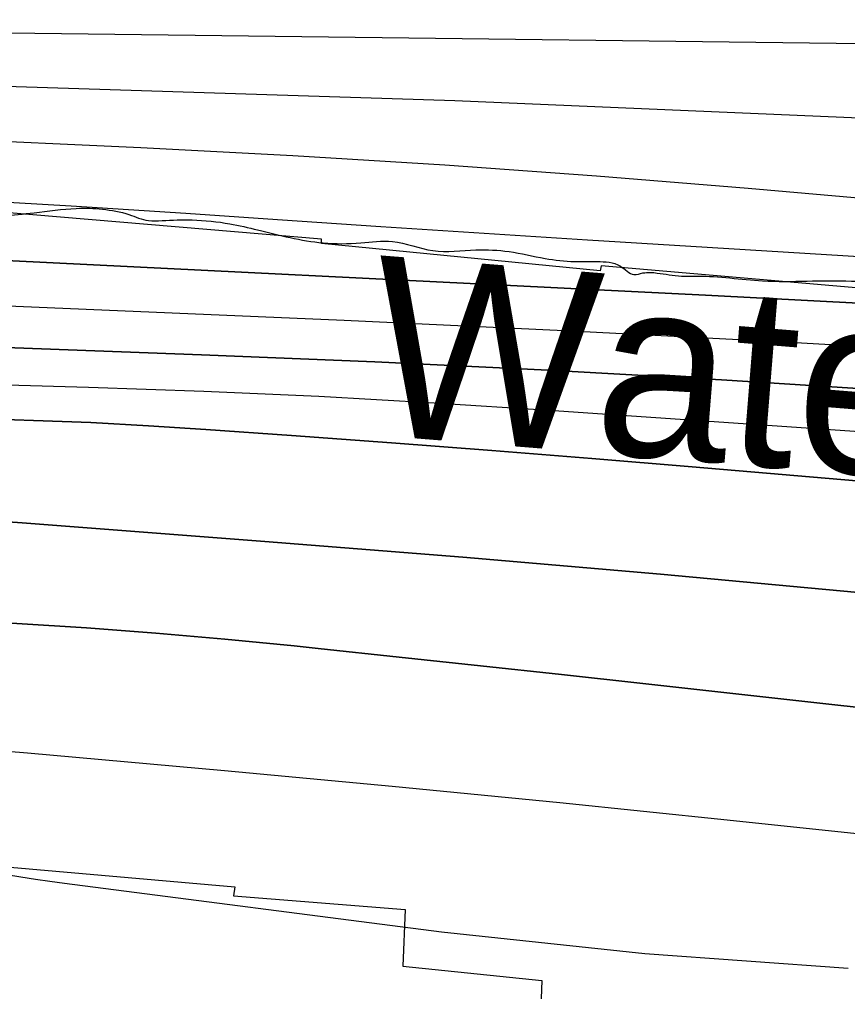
# Model space of a CAD drawing. Extents: x 3445503 to 3483459, y 540493 to 566012.
# Drawn here: x 3461238.8 to 3461621.1, y 552292.7 to 552741.9 of the extents above; entities that cross this region are included whole.
import ezdxf

# ---------------------------------------------------------------- set-up
doc = ezdxf.new("R2010")
doc.units = 0
for name, color, linetype in [('V-RIVR-EDGE', 7, 'Continuous'), ('V-RIVR-IDEN', 7, 'Continuous'), ('V-RRAP-RVMT', 7, 'Continuous'), ('V-TOPO-DPTH', 7, 'Continuous'), ('V-TOPO-MAJR', 7, 'Continuous'), ('V-TOPO-MINR', 7, 'Continuous'), ('V-TOPO-WATR', 7, 'Continuous')]:
    doc.layers.add(name, color=color, linetype=linetype)

msp = doc.modelspace()

# ---------------------------------------------------------------- linework, layer by layer
at = {"layer": 'V-RIVR-EDGE'}
msp.add_spline([(3459768.57, 552611.14), (3459789.19, 552615.14), (3459807.97, 552617.87), (3459828.83, 552619.91), (3459854.56, 552621.58), (3459870.2, 552622.24), (3459879.94, 552623.95), (3459901.5, 552627.72), (3459915.76, 552631.16), (3459931.76, 552633.9), (3459949.84, 552635.6), (3459972.45, 552639.71), (3459990.88, 552643.84), (3460012.44, 552646.91), (3460015.93, 552648.99), (3460027.75, 552649.31), (3460036.79, 552649.98), (3460059.05, 552654.45), (3460073.31, 552657.19), (3460100.77, 552659.56), (3460135.55, 552663.64), (3460158.84, 552666.02), (3460175.53, 552665.28), (3460184.57, 552665.26), (3460195.69, 552665.23), (3460207.86, 552665.2), (3460215.17, 552667.97), (3460227.34, 552671.07), (3460239.52, 552674.51), (3460250.64, 552675.53), (3460259.34, 552676.2), (3460279.5, 552676.15), (3460294.11, 552679.24), (3460308.71, 552680.95), (3460316.7, 552680.23), (3460324.35, 552680.21), (3460336.87, 552682.61), (3460358.09, 552688.82), (3460395.3, 552693.59), (3460418.26, 552697.36), (3460434.95, 552699.06), (3460455.47, 552702.83), (3460484.68, 552707.63), (3460505.19, 552709.31), (3460522.92, 552710.31), (3460546.22, 552711.3), (3460562.56, 552711.95), (3460572.99, 552711.93), (3460581.33, 552711.56), (3460588.98, 552712.93), (3460600.8, 552713.25), (3460609.14, 552713.23), (3460623.39, 552711.45), (3460640.43, 552710.72), (3460674.49, 552710.28), (3460714.81, 552706.36), (3460723.84, 552704.25), (3460730.44, 552703.19), (3460734.96, 552702.83), (3460739.13, 552703.17), (3460743.31, 552704.9), (3460746.79, 552704.89), (3460752.69, 552702.1), (3460762.07, 552701.03), (3460779.45, 552700.29), (3460787.45, 552700.27), (3460794.4, 552701.3), (3460805.53, 552701.27), (3460811.78, 552701.25), (3460816.99, 552698.81), (3460820.82, 552698.8), (3460832.98, 552698.42), (3460852.45, 552698.03), (3460886.51, 552694.12), (3460933.77, 552686.7), (3460965.39, 552680.71), (3460981.72, 552679.98), (3461001.53, 552678.54), (3461015.79, 552677.46), (3461032.81, 552672.9), (3461076.25, 552666.18), (3461104.75, 552664.03), (3461124.91, 552662.94), (3461134.98, 552660.83), (3461146.45, 552658.02), (3461157.22, 552657.64), (3461171.13, 552659), (3461201.02, 552657.19), (3461215.61, 552653.33), (3461223.26, 552651.22), (3461230.9, 552651.2), (3461245.51, 552652.56), (3461264.98, 552654.59), (3461277.15, 552654.22), (3461289.31, 552651.75), (3461298.34, 552648.95), (3461304.6, 552648.93), (3461318.5, 552649.25), (3461335.88, 552647.47), (3461348.74, 552644.65), (3461378.96, 552638.67), (3461396.35, 552638.63), (3461410.95, 552639.28), (3461429.71, 552635.07), (3461449.53, 552635.37), (3461464.82, 552634.63), (3461481.5, 552631.46), (3461495.05, 552630.04), (3461505.48, 552630.01), (3461516.25, 552627.9), (3461522.5, 552624.06), (3461526.67, 552624.75), (3461533.28, 552624.73), (3461544.4, 552623.31), (3461551.7, 552623.29), (3461581.94, 552621.13), (3461622.96, 552621.03), (3461665.36, 552616.41), (3461704.28, 552613.18), (3461755.73, 552610.27), (3461785.62, 552607.77), (3461803.35, 552607.72), (3461810.65, 552609.79), (3461830.81, 552609.05), (3461851.67, 552608.3), (3461862.1, 552610.71), (3461877.74, 552609.62), (3461912.16, 552608.5), (3461932.66, 552605.67), (3461947.25, 552602.15), (3461960.81, 552601.08), (3461979.57, 552598.94), (3462011.55, 552597.13), (3462043.17, 552592.18), (3462061.24, 552589.36), (3462091.82, 552583.37), (3462118.92, 552577.05), (3462130.74, 552576.67), (3462146.38, 552576.28), (3462154.37, 552573.48), (3462157.49, 552569.3), (3462157.48, 552566.87), (3462160.26, 552564.08), (3462164.77, 552563.72), (3462169.29, 552563.71), (3462175.55, 552564.39), (3462185.3, 552568.54), (3462195.72, 552568.17), (3462212.06, 552566.04), (3462217.61, 552563.24), (3462230.47, 552559.39), (3462248.54, 552559), (3462264.52, 552555.13), (3462285.02, 552549.52), (3462300.66, 552548.09), (3462320.82, 552548.04), (3462334.38, 552546.96), (3462346.88, 552543.11), (3462355.22, 552540.66), (3462369.47, 552538.53), (3462386.15, 552537.45), (3462403.18, 552536.02), (3462416.73, 552532.16), (3462421.59, 552530.41), (3462426.46, 552530.05), (3462431.67, 552530.04), (3462442.1, 552530.36), (3462452.88, 552530.68), (3462457.74, 552528.24), (3462461.22, 552528.23), (3462462.96, 552528.92), (3462470.95, 552529.25), (3462480.69, 552528.87), (3462484.5, 552525.74), (3462490.41, 552525.37), (3462494.58, 552525.36), (3462502.58, 552525), (3462523.43, 552523.55), (3462542.55, 552522.46), (3462550.89, 552522.1), (3462557.49, 552519.3), (3462567.92, 552519.62), (3462581.48, 552519.93), (3462586.35, 552523.05), (3462594, 552523.03), (3462604.77, 552520.57), (3462609.28, 552517.78), (3462611.72, 552518.12), (3462612.76, 552520.2), (3462614.85, 552521.24), (3462627.37, 552523.3), (3462639.89, 552524.66), (3462644.42, 552526.73), (3462648.93, 552526.72), (3462655.88, 552525.31), (3462660.05, 552525.3), (3462669.09, 552524.93), (3462684.04, 552525.59), (3462688.91, 552525.58), (3462689.25, 552522.8), (3462693.06, 552518.62), (3462695.15, 552518.26), (3462698.62, 552518.25), (3462711.49, 552518.57), (3462726.78, 552518.18), (3462738.26, 552518.85), (3462745.21, 552517.79), (3462755.28, 552513.94), (3462761.88, 552513.93), (3462765.01, 552513.92), (3462771.27, 552514.25), (3462782.74, 552513.18), (3462791.42, 552511.07), (3462806.02, 552507.91), (3462816.44, 552506.14), (3462824.44, 552506.47), (3462826.52, 552505.08), (3462826.51, 552502.29), (3462829.64, 552501.94), (3462834.51, 552501.58), (3462840.76, 552501.56), (3462850.85, 552503.28), (3462853.63, 552503.27), (3462854.32, 552501.18), (3462861.61, 552498.04), (3462864.74, 552498.38), (3462867.88, 552500.11), (3462874.83, 552502.17), (3462877.27, 552501.82), (3462882.82, 552497.98), (3462892.2, 552493.79), (3462900.88, 552492.38), (3462911.31, 552492.35), (3462919.31, 552491.98), (3462928, 552491.96), (3462936.69, 552492.29), (3462942.25, 552493.32), (3462947.47, 552493.3), (3462948.86, 552492.95), (3462949.89, 552490.52), (3462953.02, 552489.12), (3462958.93, 552489.8), (3462964.84, 552489.78), (3462977.35, 552487.67), (3462980.83, 552487.66), (3462983.26, 552486.61), (3462986.38, 552485.91), (3462993.68, 552486.24), (3462998.55, 552485.53), (3463001.33, 552483.09), (3463005.14, 552480.3), (3463007.58, 552480.29), (3463012.09, 552480.28), (3463014.88, 552482.01), (3463024.61, 552481.64), (3463032.26, 552479.88), (3463041.97, 552473.6), (3463050.66, 552470.8), (3463057.26, 552470.78), (3463065.6, 552467.98), (3463071.85, 552464.84), (3463086.1, 552465.15), (3463104.52, 552461.98), (3463127.8, 552459.14), (3463143.44, 552457.01), (3463158.39, 552458.71), (3463171.95, 552456.6), (3463191.06, 552453.07), (3463217.81, 552448.49), (3463238.32, 552447.74), (3463251.17, 552443.54), (3463260.21, 552444.21), (3463269.95, 552445.92)], degree=3, dxfattribs=at)
at = {"layer": 'V-RRAP-RVMT'}
for points in [[(3461789.44, 552608.3), (3461645.69, 552621.4), (3461644.74, 552616.14), (3461507.33, 552627.99), (3461506.85, 552625.81), (3461378.24, 552638.43), (3461378.3, 552640.35), (3461084.02, 552665.24), (3460939.86, 552679.27), (3460940.01, 552690.53), (3460794.04, 552702.37), (3460794.06, 552708.96), (3460649.55, 552715.89), (3460486.16, 552714.25), (3460486.48, 552706.67), (3460329.15, 552696.43), (3460330.6, 552683.35), (3460044.43, 552656.78), (3460045.16, 552649.86), (3459891.13, 552634.24), (3459891.23, 552632.24), (3459763.73, 552613.42), (3459763.14, 552614.83), (3459598.9, 552579.16)], [(3460511.09, 552365.5), (3460635.57, 552367.6), (3460636.93, 552382.46), (3460789.07, 552377.87), (3460914.07, 552368.97), (3460914.94, 552373.98), (3461049.34, 552363.85), (3461049.37, 552361.43), (3461206.15, 552349.22), (3461206.2, 552352.64), (3461338.2, 552341.15), (3461337.66, 552336.97), (3461416.84, 552330.54), (3461415.83, 552304.5), (3461479.97, 552297.81), (3461478.22, 552252.08)]]:
    msp.add_lwpolyline(points, dxfattribs=at)
at = {"layer": 'V-TOPO-DPTH'}
for points in [[(3461770.01, 552646.61), (3461575.25, 552663.76), (3461505.22, 552669.48), (3461435.15, 552674.6), (3461365.02, 552678.85), (3461294.86, 552682.5), (3461200.02, 552686.83), (3461177.24, 552687.76), (3461154.45, 552688.55), (3461131.66, 552689.12), (3460316.97, 552662.33), (3460288.86, 552660.31), (3460260.79, 552657.82), (3460232.8, 552654.64), (3460204.85, 552651), (3459847.04, 552599.92), (3459758.38, 552586.61), (3459669.85, 552572.45)], [(3461629.18, 552610.57), (3461555.56, 552614.42), (3461182.76, 552633.05), (3461170.95, 552633.62), (3461159.14, 552634.17), (3461147.33, 552634.67), (3461135.51, 552635.16), (3461123.7, 552635.64), (3461111.89, 552636.16), (3461100.08, 552636.72), (3461088.27, 552637.31), (3461084.56, 552637.51), (3461070.89, 552638.19), (3461057.23, 552638.85), (3460437.78, 552646.35), (3460297.2, 552637.31), (3460281.12, 552636.04), (3460265.08, 552634.46), (3460249.09, 552632.4), (3460233.14, 552630.03), (3459817.57, 552562.02), (3459735.23, 552547.81), (3459653.08, 552532.65)], [(3459653.08, 552532.65), (3459735.23, 552547.81), (3459817.57, 552562.02), (3460233.14, 552630.03), (3460249.09, 552632.4), (3460265.08, 552634.46), (3460281.12, 552636.04), (3460297.2, 552637.31), (3460437.78, 552646.35), (3461057.23, 552638.85), (3461070.89, 552638.19), (3461084.56, 552637.51), (3461088.27, 552637.31), (3461100.08, 552636.72), (3461111.89, 552636.16), (3461123.7, 552635.64), (3461135.51, 552635.16), (3461147.33, 552634.67), (3461159.14, 552634.17), (3461170.95, 552633.62), (3461182.76, 552633.05), (3461555.56, 552614.42), (3461629.18, 552610.57)], [(3460538.69, 552619.5), (3460734.76, 552607.75), (3460877.3, 552600.26), (3460948.61, 552597.72), (3461019.96, 552595.79), (3461113.53, 552593.84), (3461138.1, 552593.28), (3461162.68, 552592.63), (3461187.24, 552591.87), (3461211.81, 552591.03), (3461322.85, 552586.98), (3461402.91, 552583.68), (3461482.95, 552579.89), (3461562.95, 552575.34), (3461642.93, 552570.29)], [(3460538.69, 552619.5), (3460734.76, 552607.75), (3460877.3, 552600.26), (3460948.61, 552597.72), (3461019.96, 552595.79), (3461113.53, 552593.84), (3461138.1, 552593.28), (3461162.68, 552592.63), (3461187.24, 552591.87), (3461211.81, 552591.03), (3461322.85, 552586.98), (3461402.91, 552583.68), (3461482.95, 552579.89), (3461562.95, 552575.34), (3461642.93, 552570.29)], [(3461666.82, 552525.08), (3461549.35, 552535.14), (3461503.12, 552539), (3461456.88, 552542.72), (3461410.62, 552546.25), (3461364.35, 552549.64), (3461324.77, 552552.45), (3461298.27, 552554.14), (3461271.76, 552555.58), (3461245.24, 552556.64), (3461218.7, 552557.45), (3461180.49, 552558.33), (3461173.05, 552558.48), (3461165.6, 552558.59), (3461158.15, 552558.65), (3461150.71, 552558.68), (3460798.11, 552558.71), (3460711.91, 552558.28), (3460625.71, 552557.25), (3460539.53, 552555.35)], [(3460539.53, 552555.35), (3460625.71, 552557.25), (3460711.91, 552558.28), (3460798.11, 552558.71), (3461150.71, 552558.68), (3461158.15, 552558.65), (3461165.6, 552558.59), (3461173.05, 552558.48), (3461180.49, 552558.33), (3461218.7, 552557.45), (3461245.24, 552556.64), (3461271.76, 552555.58), (3461298.27, 552554.14), (3461324.77, 552552.45), (3461364.35, 552549.64), (3461410.62, 552546.25), (3461456.88, 552542.72), (3461503.12, 552539), (3461549.35, 552535.14), (3461666.82, 552525.08)], [(3461625.97, 552477.15), (3461534.73, 552485.59), (3461443.43, 552493.38), (3461352.09, 552500.73), (3461239.97, 552509.34), (3461204.65, 552511.74), (3461169.31, 552513.71), (3461133.94, 552515.05), (3461098.55, 552515.98), (3461085.86, 552516.19), (3461044.12, 552516.62), (3461002.37, 552516.66), (3460960.63, 552516.12), (3460918.89, 552515.2), (3460327, 552498.01), (3460308.57, 552497.27), (3460290.16, 552496.26), (3460271.77, 552494.85), (3460253.4, 552493.17), (3460235.08, 552491.05), (3460216.81, 552488.62), (3460198.6, 552485.74), (3460180.43, 552482.54), (3459378.38, 552331.03)], [(3459378.38, 552331.03), (3460180.43, 552482.54), (3460198.6, 552485.74), (3460216.81, 552488.62), (3460235.08, 552491.05), (3460253.4, 552493.17), (3460271.77, 552494.85), (3460290.16, 552496.26), (3460308.57, 552497.27), (3460327, 552498.01), (3460918.89, 552515.2), (3460960.63, 552516.12), (3461002.37, 552516.66), (3461044.12, 552516.62), (3461085.86, 552516.19), (3461098.55, 552515.98), (3461133.94, 552515.05), (3461169.31, 552513.71), (3461204.65, 552511.74), (3461239.97, 552509.34), (3461352.09, 552500.73), (3461443.43, 552493.38), (3461534.73, 552485.59), (3461625.97, 552477.15)], [(3461678.17, 552418.25), (3461612.44, 552425.49), (3461526.54, 552435.04), (3461489.09, 552439.17), (3461451.63, 552443.26), (3461414.16, 552447.28), (3461376.69, 552451.25), (3461365.6, 552452.42), (3461333.65, 552455.54), (3461301.68, 552458.35), (3461269.66, 552460.7), (3461237.62, 552462.73), (3461195.68, 552465.08), (3461184.59, 552465.62), (3461173.5, 552466.03), (3461162.4, 552466.27), (3461151.3, 552466.4), (3460885.41, 552467.23), (3460787.78, 552466.46), (3460690.2, 552464.25), (3460592.69, 552459.89), (3460495.23, 552454.1)], [(3460495.23, 552454.1), (3460592.69, 552459.89), (3460690.2, 552464.25), (3460787.78, 552466.46), (3460885.41, 552467.23), (3461151.3, 552466.4), (3461162.4, 552466.27), (3461173.5, 552466.03), (3461184.59, 552465.62), (3461195.68, 552465.08), (3461237.62, 552462.73), (3461269.66, 552460.7), (3461301.68, 552458.35), (3461333.65, 552455.54), (3461365.6, 552452.42), (3461376.69, 552451.25), (3461414.16, 552447.28), (3461451.63, 552443.26), (3461489.09, 552439.17), (3461526.54, 552435.04), (3461612.44, 552425.49), (3461678.17, 552418.25)]]:
    msp.add_lwpolyline(points, dxfattribs=at)
at = {"layer": 'V-TOPO-MAJR'}
msp.add_lwpolyline([(3461642.93, 552363.71), (3461565.59, 552371.95), (3461488.22, 552379.89), (3461410.81, 552387.4), (3461333.37, 552394.62), (3461242.47, 552402.83), (3461210.44, 552405.51), (3461178.39, 552407.9), (3461146.32, 552409.86), (3461114.22, 552411.54), (3461090.52, 552412.62), (3461046.56, 552414.39), (3461002.59, 552415.87), (3460958.6, 552416.9), (3460914.6, 552417.63), (3460753.5, 552419.49), (3460694.05, 552420.08), (3460634.6, 552420.55), (3460575.15, 552420.83), (3460515.69, 552420.98)], dxfattribs=at)
at = {"layer": 'V-TOPO-MINR'}
for points in [[(3461813.16, 552728.27), (3461171.7, 552736.3), (3461161.04, 552736.41), (3461150.39, 552736.48), (3461139.73, 552736.51), (3461129.08, 552736.5), (3461118.42, 552736.49), (3461107.77, 552736.51), (3461097.11, 552736.59), (3461086.45, 552736.69), (3460283.33, 552741.9), (3460264.8, 552740.01), (3460246.31, 552737.85), (3460227.87, 552735.28), (3460209.47, 552732.44), (3459632.9, 552636.18)], [(3461716.41, 552692.43), (3461439.81, 552704.28), (3461222.64, 552711.28), (3461187.5, 552712.25), (3461152.35, 552713), (3461117.19, 552713.42), (3461082.04, 552713.63), (3461058.7, 552713.65), (3460264.48, 552699.02), (3460258.96, 552698.86), (3460253.45, 552698.65), (3460247.94, 552698.35), (3460242.43, 552697.99), (3460236.94, 552697.51), (3460231.46, 552696.9), (3460226.01, 552696.11), (3460220.57, 552695.2), (3459312.95, 552528.09)], [(3461770.01, 552646.61), (3461575.25, 552663.76), (3461505.22, 552669.48), (3461435.15, 552674.6), (3461365.02, 552678.85), (3461294.86, 552682.5), (3461200.02, 552686.83), (3461177.24, 552687.76), (3461154.45, 552688.55), (3461131.66, 552689.12), (3460316.97, 552662.33), (3460288.86, 552660.31), (3460260.79, 552657.82), (3460232.8, 552654.64), (3460204.85, 552651), (3459847.04, 552599.92), (3459758.38, 552586.61), (3459669.85, 552572.45)], [(3461726.78, 552625.99), (3461548.7, 552636.92), (3461501.01, 552639.89), (3461453.33, 552642.93), (3461405.65, 552646.07), (3461357.97, 552649.26), (3461315.51, 552652.16), (3461289.07, 552653.91), (3461262.62, 552655.61), (3461236.16, 552657.21), (3461209.71, 552658.76), (3461175.11, 552660.73), (3461165.95, 552661.21), (3461156.78, 552661.64), (3461147.61, 552661.99), (3461138.44, 552662.3), (3460498.59, 552660.03), (3460304.92, 552647.27), (3460284.14, 552645.6), (3460263.42, 552643.54), (3460242.75, 552640.89), (3460222.14, 552637.85), (3459510.27, 552522.51)], [(3461693.49, 552586.86), (3461591.92, 552592.79), (3461490.31, 552597.99), (3461388.68, 552602.72), (3461229.84, 552609.53), (3461195.42, 552610.94), (3461160.99, 552612.26), (3461126.56, 552613.44), (3461092.13, 552614.53), (3461077.78, 552614.95), (3461036.18, 552616.36), (3460994.59, 552618), (3460953.01, 552619.98), (3460812.45, 552627.63), (3460766.91, 552629.9), (3460721.36, 552632.07), (3460388.98, 552633.83)], [(3461642.93, 552570.29), (3461562.95, 552575.34), (3461482.95, 552579.89), (3461402.91, 552583.68), (3461322.85, 552586.98), (3461211.81, 552591.03), (3461187.24, 552591.87), (3461162.68, 552592.63), (3461138.1, 552593.28), (3461113.53, 552593.84), (3461019.96, 552595.79), (3460948.61, 552597.72), (3460877.3, 552600.26), (3460734.76, 552607.75), (3460538.69, 552619.5)], [(3461684.91, 552547.28), (3461483.36, 552561.27), (3461430.22, 552564.64), (3461377.06, 552567.59), (3461323.87, 552569.91), (3461270.66, 552571.8), (3461195.43, 552574.03), (3461179.82, 552574.46), (3461164.21, 552574.83), (3461148.59, 552575.12), (3461132.98, 552575.36), (3460959.96, 552577.55), (3460384.72, 552605.89)], [(3461666.82, 552525.08), (3461549.35, 552535.14), (3461503.12, 552539), (3461456.88, 552542.72), (3461410.62, 552546.25), (3461364.35, 552549.64), (3461324.77, 552552.45), (3461298.27, 552554.14), (3461271.76, 552555.58), (3461245.24, 552556.64), (3461218.7, 552557.45), (3461180.49, 552558.33), (3461173.05, 552558.48), (3461165.6, 552558.59), (3461158.15, 552558.65), (3461150.71, 552558.68), (3460798.11, 552558.71), (3460711.91, 552558.28), (3460625.71, 552557.25), (3460539.53, 552555.35)], [(3461625.97, 552477.15), (3461534.73, 552485.59), (3461443.43, 552493.38), (3461352.09, 552500.73), (3461239.97, 552509.34), (3461204.65, 552511.74), (3461169.31, 552513.71), (3461133.94, 552515.05), (3461098.55, 552515.98), (3461085.86, 552516.19), (3461044.12, 552516.62), (3461002.37, 552516.66), (3460960.63, 552516.12), (3460918.89, 552515.2), (3460327, 552498.01), (3460308.57, 552497.27), (3460290.16, 552496.26), (3460271.77, 552494.85), (3460253.4, 552493.17), (3460235.08, 552491.05), (3460216.81, 552488.62), (3460198.6, 552485.74), (3460180.43, 552482.54), (3459378.38, 552331.03)], [(3461678.17, 552418.25), (3461612.44, 552425.49), (3461526.54, 552435.04), (3461489.09, 552439.17), (3461451.63, 552443.26), (3461414.16, 552447.28), (3461376.69, 552451.25), (3461365.6, 552452.42), (3461333.65, 552455.54), (3461301.68, 552458.35), (3461269.66, 552460.7), (3461237.62, 552462.73), (3461195.68, 552465.08), (3461184.59, 552465.62), (3461173.5, 552466.03), (3461162.4, 552466.27), (3461151.3, 552466.4), (3460885.41, 552467.23), (3460787.78, 552466.46), (3460690.2, 552464.25), (3460592.69, 552459.89), (3460495.23, 552454.1)], [(3461621.5, 552303.28), (3461527.49, 552310.19), (3461433.62, 552320.08), (3461259.54, 552342.62), (3461252.83, 552343.53), (3461246.14, 552344.48), (3461239.45, 552345.5), (3461232.77, 552346.57), (3461226.08, 552347.56), (3461219.37, 552348.42), (3461212.65, 552349.06), (3461205.9, 552349.55), (3461189.68, 552350.49), (3461186.53, 552350.65), (3461183.38, 552350.77), (3461180.23, 552350.85), (3461177.08, 552350.9), (3460766.39, 552353.82), (3460691.21, 552354.39), (3460616.04, 552355.02), (3460540.86, 552355.72)]]:
    msp.add_lwpolyline(points, dxfattribs=at)
at = {"layer": 'V-TOPO-WATR'}
msp.add_lwpolyline([(3461629.18, 552610.57), (3461555.56, 552614.42), (3461182.76, 552633.05), (3461170.95, 552633.62), (3461159.14, 552634.17), (3461147.33, 552634.67), (3461135.51, 552635.16), (3461123.7, 552635.64), (3461111.89, 552636.16), (3461100.08, 552636.72), (3461088.27, 552637.31), (3461084.56, 552637.51), (3461070.89, 552638.19), (3461057.23, 552638.85), (3460437.78, 552646.35), (3460297.2, 552637.31), (3460281.12, 552636.04), (3460265.08, 552634.46), (3460249.09, 552632.4), (3460233.14, 552630.03), (3459817.57, 552562.02), (3459735.23, 552547.81), (3459653.08, 552532.65)], dxfattribs=at)

# ---------------------------------------------------------------- texts
at = {"layer": 'V-RIVR-IDEN'}
msp.add_text('Water ', height=83, rotation=355.4006, dxfattribs=at).set_placement((3461398.37, 552550.18))

doc.saveas('drawing.dxf')
